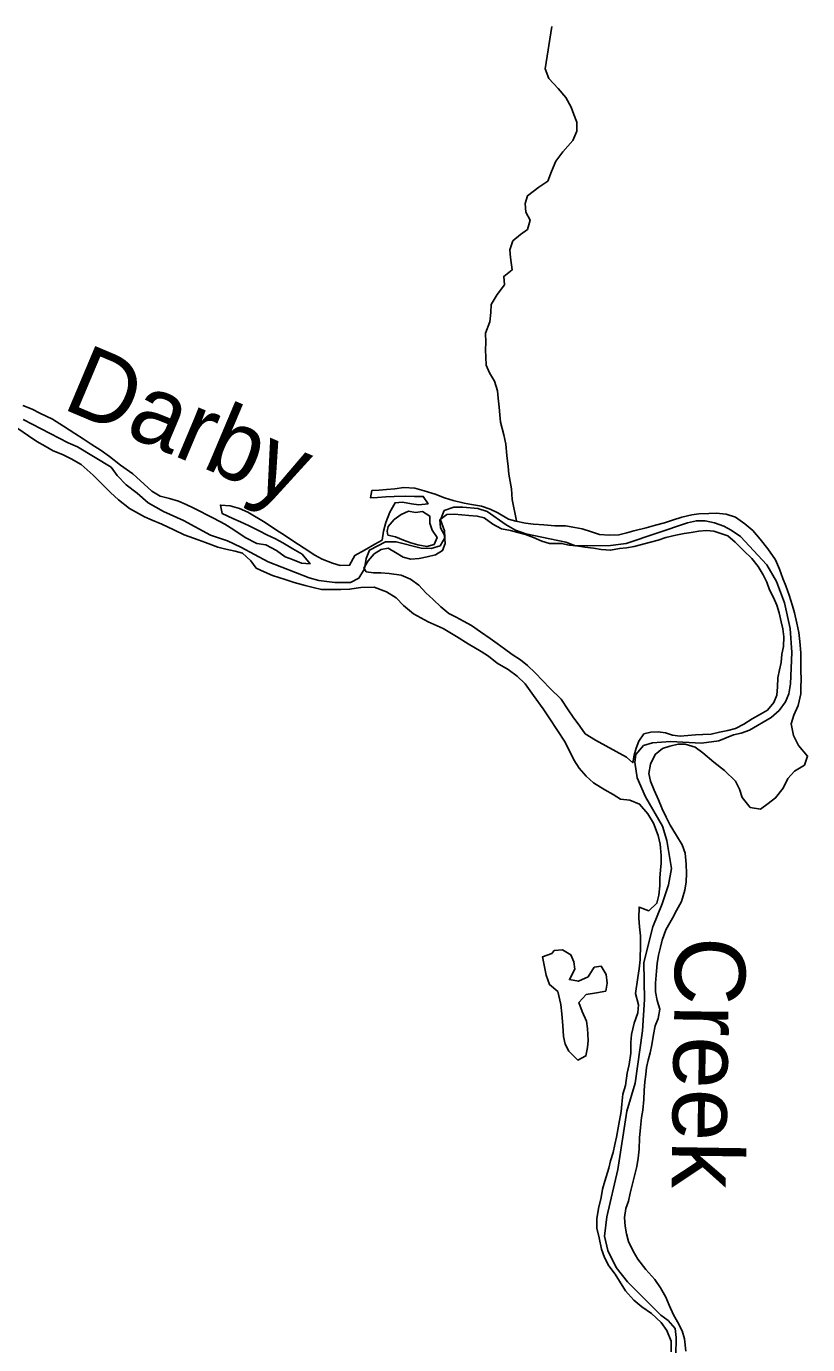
# Model space of a CAD drawing. Extents: x 1643459 to 2064572, y 425441 to 780708.
# Drawn here: x 1783029 to 1788572, y 645736 to 655087 of the extents above; entities that cross this region are included whole.
import ezdxf

# ---------------------------------------------------------------- set-up
doc = ezdxf.new("R2010")
doc.units = 0
for name, color, linetype in [('GM_X_City_Street', 7, 'Continuous'), ('GM_X_State_Shield', 7, 'Continuous'), ('GM_X_Township_Subdivision_Text', 7, 'Continuous'), ('GM_X_Unincorporated_Text', 7, 'Continuous'), ('GM_X_US_Route', 7, 'Continuous')]:
    doc.layers.add(name, color=color, linetype=linetype)

msp = doc.modelspace()

# ---------------------------------------------------------------- linework, layer by layer
at = {"layer": 'GM_X_City_Street'}
for points in [[(1783007.1, 652297.2), (1783324.7, 652133.4), (1783392.7, 652103.1), (1783630.3, 651959.8), (1783672, 651901.5), (1783735.8, 651835.1), (1783815.1, 651775.3), (1783893.4, 651706.2), (1784001.2, 651645.6), (1784143.1, 651580.9), (1784334.8, 651477.8), (1784456.8, 651437.2), (1784550.7, 651392.7), (1784744.4, 651289.6), (1785036.2, 651174.1), (1785104.1, 651155.8), (1785218.2, 651141.2), (1785328.3, 651142.7), (1785386.5, 651172.4), (1785426.8, 651238.3), (1785439.1, 651312.3), (1785463.4, 651372.3), (1785577.8, 651429.8), (1785651.8, 651429.5), (1785829.8, 651386.6), (1785899.8, 651382.2), (1785964, 651401.9), (1785998.3, 651457.8), (1785994.5, 651507.9), (1785966.8, 651586.2), (1785993.1, 651652.1), (1786061.3, 651675.8), (1786125.3, 651677.5), (1786231.4, 651667), (1786297.4, 651646.6), (1786433.1, 651549.9), (1786499, 651513.5), (1786572.9, 651487.1), (1786856.9, 651427.7), (1786924.9, 651401.4), (1787173.1, 651404.2), (1787283.3, 651419.7), (1787720.3, 651565.8), (1787782.4, 651579.5), (1787844.5, 651579.2), (1787910.5, 651564.9), (1787976.4, 651542.5), (1788028.4, 651514.2), (1788096.2, 651467.9), (1788281.5, 651266.7), (1788351.1, 651148.3), (1788408.5, 650997.8), (1788447.8, 650815.4), (1788459, 650645.2), (1788450.1, 650423), (1788437.8, 650353), (1788413.5, 650295), (1788369.2, 650235.2), (1788312.9, 650183.4), (1788158.4, 650094), (1788100.2, 650072.3), (1788046.1, 650060.5), (1787941.9, 650019), (1787819.7, 650001.5), (1787597.5, 650014.6), (1787471.4, 650005.2), (1787407.2, 649985.5), (1787352.9, 649921.7), (1787346.7, 649867.6), (1787362.2, 649757.4), (1787421.7, 649621), (1787542.9, 649414.2), (1787572.5, 649311.9), (1787605.7, 649113.6), (1787585.1, 648997.5), (1787540.5, 648861.6), (1787473.8, 648699.7), (1787408.6, 648445.8), (1787413.5, 648183.5), (1787400.5, 647961.3), (1787348.9, 647591.1), (1787290, 647393.2), (1787226.1, 646979), (1787146.6, 646643), (1787130, 646505), (1787153.6, 646404.7), (1787213.1, 646284.3), (1787292.8, 646181.8), (1787529.1, 645945.3), (1787581.9, 645906.2), (1787631.7, 645849.9), (1787639.4, 645787.8), (1787636.8, 645659.6)], [(1787636.8, 645659.6), (1787639.4, 645787.8), (1787631.7, 645849.9), (1787581.9, 645906.2), (1787529.1, 645945.3), (1787292.8, 646181.8), (1787213.1, 646284.3), (1787153.6, 646404.7), (1787130, 646505), (1787146.6, 646643), (1787226.1, 646979), (1787290, 647393.2), (1787348.9, 647591.1), (1787400.5, 647961.3), (1787413.5, 648183.5), (1787408.6, 648445.8), (1787473.8, 648699.7), (1787540.5, 648861.6), (1787585.1, 648997.5), (1787605.7, 649113.6), (1787572.5, 649311.9), (1787542.9, 649414.2), (1787421.7, 649621), (1787362.2, 649757.4), (1787346.7, 649867.6), (1787352.9, 649921.7), (1787407.2, 649985.5), (1787471.4, 650005.2), (1787597.5, 650014.6), (1787819.7, 650001.5), (1787941.9, 650019), (1788046.1, 650060.5), (1788100.2, 650072.3), (1788158.4, 650094), (1788312.9, 650183.4), (1788369.2, 650235.2), (1788413.5, 650295), (1788437.8, 650353), (1788450.1, 650423), (1788459, 650645.2), (1788447.8, 650815.4), (1788408.5, 650997.8), (1788351.1, 651148.3), (1788281.5, 651266.7), (1788096.2, 651467.9), (1788028.4, 651514.2), (1787976.4, 651542.5), (1787910.5, 651564.9), (1787844.5, 651579.2), (1787782.4, 651579.5), (1787720.3, 651565.8), (1787283.3, 651419.7), (1787173.1, 651404.2), (1786924.9, 651401.4), (1786856.9, 651427.7), (1786572.9, 651487.1), (1786499, 651513.5), (1786433.1, 651549.9), (1786297.4, 651646.6), (1786231.4, 651667), (1786125.3, 651677.5), (1786061.3, 651675.8), (1785993.1, 651652.1), (1785966.8, 651586.2), (1785994.5, 651507.9), (1785998.3, 651457.8), (1785964, 651401.9), (1785899.8, 651382.2), (1785829.8, 651386.6), (1785651.8, 651429.5), (1785577.8, 651429.8), (1785463.4, 651372.3), (1785439.1, 651312.3), (1785426.8, 651238.3), (1785386.5, 651172.4), (1785328.3, 651142.7), (1785218.2, 651141.2), (1785104.1, 651155.8), (1785036.2, 651174.1), (1784744.4, 651289.6), (1784550.7, 651392.7), (1784456.8, 651437.2), (1784334.8, 651477.8), (1784143.1, 651580.9), (1784001.2, 651645.6), (1783893.4, 651706.2), (1783815.1, 651775.3), (1783735.8, 651835.1), (1783672, 651901.5), (1783630.3, 651959.8), (1783392.7, 652103.1), (1783324.7, 652133.4), (1783007.1, 652297.2)]]:
    msp.add_lwpolyline(points, dxfattribs=at)
at = {"layer": 'GM_X_Township_Subdivision_Text'}
for points in [[(1786755.9, 648510.2), (1786689.7, 648486.5), (1786716.9, 648357.4)], [(1786716.9, 648357.4), (1786740.9, 648290.1), (1786798.7, 648239.8), (1786820.4, 648149.5), (1786828.1, 648081.4), (1786833.7, 647999.3), (1786839.4, 647921.2), (1786851.2, 647867.1), (1786877, 647816.9), (1786940.8, 647754.5), (1786999, 647784.3), (1787009.2, 647844.3), (1787013.4, 647894.3), (1787009.8, 647978.5), (1787002, 648030.6), (1786972.3, 648098.8), (1786948.5, 648162.9), (1787000.8, 648218.8), (1787072.9, 648230.4), (1787139.1, 648244.1), (1787149.3, 648300.2), (1787141.6, 648362.2), (1787107.8, 648420.5), (1787057.7, 648412.7), (1787013.4, 648344.8), (1786945.2, 648313.1), (1786881.2, 648325.4), (1786919.5, 648399.4), (1786911.7, 648451.4), (1786891.9, 648501.6), (1786832, 648535.9), (1786774, 648532.2), (1786755.9, 648510.2)]]:
    msp.add_lwpolyline(points, dxfattribs=at)
at = {"layer": 'GM_X_Unincorporated_Text'}
msp.add_line((1785588.7, 651505.1), (1785592.7, 651477), dxfattribs=at)
for points in [[(1784918.7, 651438.3), (1784860.9, 651476.6), (1784803, 651512.9), (1784723.1, 651567.4), (1784599.3, 651640.1), (1784541.4, 651666.4), (1784475.4, 651686.7), (1784405.4, 651691.1), (1784419.1, 651630.9), (1784493, 651596.5), (1784547, 651572.2), (1784608.9, 651543.9), (1784680.8, 651509.5), (1784734.8, 651481.2), (1784796.7, 651450.9), (1784848.6, 651422.6), (1784920.5, 651380.2), (1784986.4, 651341.9), (1785042.2, 651275.5), (1784980.1, 651279.8), (1784916.2, 651306.2), (1784864.2, 651324.4), (1784802.3, 651368.8), (1784728.5, 651409.2), (1784664.4, 651417.5), (1784580.5, 651462), (1784500.7, 651516.4), (1784436.8, 651554.8), (1784356.9, 651599.2), (1784217.1, 651669.9), (1784163.2, 651694.2), (1784107.2, 651718.5), (1784043.2, 651738.8), (1783979.2, 651753.2), (1783919.3, 651789.5), (1783863.5, 651839.8), (1783783.7, 651912.3), (1783697.9, 651974.8), (1783618.1, 652035.2), (1783560.3, 652077.6), (1783488.4, 652124), (1783432.5, 652160.3), (1783372.6, 652198.6), (1783292.8, 652251.1), (1783214.9, 652301.5), (1783125, 652344), (1783069.1, 652370.3), (1783003.1, 652396.6)], [(1782968.4, 652234.6), (1783044.2, 652182.2), (1783104.1, 652141.8), (1783162, 652109.5), (1783217.9, 652075.2), (1783285.9, 652050.8), (1783345.8, 652018.5), (1783417.7, 651978.1), (1783503.4, 651903.6), (1783625, 651780.9), (1783682.9, 651728.6), (1783760.7, 651666.1), (1783866.5, 651607.5), (1783922.5, 651583.2), (1783990.4, 651556.9), (1784074.3, 651516.4), (1784148.2, 651480), (1784248.2, 651443.5), (1784300.1, 651425.2), (1784386.1, 651392.8), (1784444.1, 651378.5), (1784510.1, 651364.2), (1784562, 651349.9), (1784621.9, 651295.6), (1784659.7, 651243.3), (1784715.6, 651217), (1784775.6, 651192.7), (1784865.5, 651162.2), (1784929.5, 651141.9), (1785007.5, 651121.5), (1785063.5, 651107.2), (1785123.5, 651092.9), (1785259.6, 651092.3), (1785321.6, 651094), (1785401.8, 651107.6), (1785495.9, 651109.2), (1785583.8, 651074.7), (1785651.7, 651032.3), (1785705.5, 650978), (1785775.3, 650919.6), (1785879.2, 650863.1), (1785985.1, 650816.5), (1786080.9, 650760), (1786162.8, 650707.5), (1786254.6, 650653), (1786308.5, 650618.7), (1786368.3, 650570.4), (1786446.2, 650526), (1786510.1, 650477.6), (1786567.9, 650423.3), (1786625.6, 650340.9)], [(1788163.6, 649546.7), (1788237.6, 649534.3), (1788291.8, 649574.1), (1788344.1, 649613.9), (1788398.4, 649683.7), (1788430.7, 649751.7), (1788479, 649803.5), (1788549.2, 649847.2), (1788571.5, 649911.2), (1788507.8, 649985.5), (1788470.1, 650057.8), (1788454.4, 650140), (1788472.7, 650202), (1788505, 650269.9), (1788523.4, 650351.9), (1788523.6, 650401.9), (1788525.8, 650452), (1788524.1, 650520.1), (1788524.4, 650578.1), (1788522.6, 650642.2), (1788517, 650722.3), (1788509.3, 650786.4), (1788495.5, 650854.6), (1788477.8, 650926.7), (1788464, 650976.9), (1788440.3, 651051.1), (1788416.6, 651119.2), (1788394.8, 651169.4), (1788371.1, 651235.6), (1788343.3, 651301.8), (1788289.6, 651380.2), (1788235.9, 651450.5), (1788182.1, 651510.8), (1788126.2, 651559.1), (1788060.4, 651605.5), (1787994.4, 651625.8), (1787922.4, 651634.2), (1787870.3, 651632.4), (1787800.2, 651628.8), (1787750.1, 651623), (1787680, 651605.3), (1787613.9, 651583.6), (1787555.7, 651565.9), (1787491.6, 651548.1), (1787425.4, 651530.4), (1787339.3, 651508.8), (1787289.2, 651495), (1787233.1, 651479.3), (1787163, 651477.6), (1787094.9, 651482), (1787037, 651502.3), (1786971, 651522.6), (1786919, 651532.9), (1786853, 651543.2), (1786778.9, 651543.5), (1786700.9, 651549.9), (1786626.8, 651556.3), (1786570.8, 651562.6), (1786500.8, 651576.9), (1786448.8, 651591.2), (1786372.9, 651635.6), (1786319, 651661.9), (1786257, 651684.2), (1786187, 651694.5), (1786135, 651704.8), (1786057, 651723.2), (1785995, 651741.5), (1785929.1, 651767.9), (1785851.1, 651792.3), (1785785.2, 651810.6), (1785707.1, 651815), (1785643, 651807.3), (1785582.9, 651801.5), (1785532.9, 651797.8), (1785478.8, 651794), (1785470.6, 651742), (1785520.6, 651743.8), (1785578.7, 651749.5), (1785638.8, 651751.2), (1785716.8, 651754.8), (1785782.9, 651752.5), (1785844.9, 651752.2), (1785878.8, 651700), (1785812.7, 651692.3), (1785760.7, 651700.6), (1785696.6, 651710.9), (1785644.6, 651707.1), (1785606.3, 651641.2), (1785579.9, 651567.3), (1785561.6, 651505.3), (1785553.4, 651443.3), (1785501.2, 651413.5), (1785426.9, 651371.8), (1785358.7, 651334.1), (1785322.4, 651264.2), (1785254.3, 651262.5), (1785200.3, 651278.8), (1785126.4, 651307.2), (1785074.5, 651335.4), (1785000.6, 651385.8), (1784918.7, 651438.3)], [(1785592.7, 651477), (1785646.7, 651465), (1785704.8, 651443), (1785756.8, 651423), (1785806.8, 651409), (1785868.9, 651396.9), (1785920.9, 651411), (1785942.9, 651461), (1785908.9, 651513.1), (1785890.9, 651563.1), (1785890.9, 651613.2), (1785838.9, 651645.2), (1785788.8, 651639.2), (1785738.8, 651647.2), (1785688.8, 651623.2), (1785638.7, 651589.2), (1785596.7, 651539.1), (1785588.7, 651505.1)], [(1786515.3, 651497.1), (1786463.3, 651511.1), (1786399.3, 651523.1), (1786339.2, 651555.1), (1786277.2, 651601.2), (1786227.1, 651613.2), (1786169.1, 651617.2), (1786119.1, 651621.2), (1786065, 651627.2), (1786013, 651625.2), (1785963, 651587.2), (1785967, 651529.1), (1785995, 651477), (1785999, 651419), (1785981, 651368.9), (1785930.9, 651338.9), (1785872.9, 651324.9), (1785814.9, 651312.9), (1785756.8, 651306.8), (1785702.8, 651320.9), (1785648.7, 651354.9), (1785596.7, 651384.9), (1785546.7, 651376.9), (1785496.6, 651344.9), (1785452.6, 651294.8), (1785422.6, 651242.8), (1785438.6, 651216.8)], [(1787285.3, 649902.6), (1787331.9, 649863.4), (1787341.9, 649917.5), (1787354, 649967.5), (1787374, 650017.6), (1787410, 650069.6), (1787460, 650079.6), (1787512.1, 650081.6), (1787562.1, 650075.6), (1787612.1, 650059.6), (1787668.2, 650051.6), (1787722.2, 650055.6), (1787776.2, 650061.6), (1787828.3, 650063.6), (1787886.3, 650065.6), (1787946.4, 650079.6), (1788006.4, 650091.7), (1788060.5, 650105.7), (1788118.5, 650137.7), (1788178.5, 650175.7), (1788236.6, 650207.8), (1788286.6, 650235.8), (1788332.6, 650289.9), (1788352.7, 650341.9), (1788358.7, 650402), (1788360.7, 650466), (1788372.7, 650522.1), (1788382.7, 650574.1), (1788388.7, 650634.2), (1788400.7, 650688.3), (1788402.7, 650756.3), (1788394.7, 650812.4), (1788384.7, 650862.4), (1788370.7, 650926.5), (1788352.6, 650980.5), (1788328.6, 651036.6), (1788300.6, 651090.7), (1788282.6, 651144.7), (1788256.6, 651196.8), (1788220.5, 651254.8), (1788176.5, 651312.9), (1788116.5, 651368.9), (1788056.4, 651429), (1788006.4, 651473), (1787906.3, 651505.1), (1787854.3, 651511.1), (1787800.3, 651507.1), (1787746.2, 651497.1), (1787696.2, 651489.1), (1787636.1, 651477), (1787566.1, 651461), (1787512.1, 651443), (1787456, 651429), (1787339.9, 651397), (1787285.9, 651386.9), (1787235.9, 651382.9), (1787173.8, 651370.9), (1787107.8, 651374.9), (1787051.7, 651384.9), (1786989.7, 651392.9), (1786931.6, 651403), (1786879.6, 651407), (1786825.6, 651419), (1786739.5, 651419), (1786685.5, 651435), (1786627.4, 651461), (1786569.4, 651483), (1786515.3, 651497.1)], [(1785438.6, 651216.8), (1785490.6, 651210.8), (1785542.7, 651210.8), (1785602.7, 651206.8), (1785686.8, 651194.8), (1785754.8, 651166.7), (1785812.8, 651122.7), (1785862.9, 651068.6), (1785914.9, 651020.6), (1785969, 650968.5), (1786027, 650922.5), (1786077, 650896.4), (1786129.1, 650868.4), (1786187.1, 650836.4), (1786251.2, 650792.3), (1786319.2, 650744.3), (1786369.2, 650710.2), (1786421.3, 650672.2), (1786475.3, 650632.2), (1786533.4, 650594.1), (1786583.4, 650554.1), (1786639.4, 650502), (1786693.5, 650444), (1786741.5, 650391.9), (1786823.6, 650313.8), (1786871.6, 650239.8), (1786907.6, 650185.7), (1786955.7, 650123.7), (1786993.7, 650067.6), (1787065.7, 650023.6), (1787285.3, 649902.6)], [(1786625.6, 650340.9), (1786695.3, 650246.5), (1786743, 650174.2), (1786792.7, 650099.8), (1786850.4, 650009.5), (1786911.9, 649885), (1786951.7, 649824.8), (1786999.5, 649768.5), (1787051.3, 649720.2), (1787133.2, 649671.7), (1787191.1, 649637.4), (1787243, 649605.1), (1787309, 649598.8), (1787379, 649568.5), (1787438.7, 649500.1), (1787478.5, 649433.8), (1787512.1, 649347.6), (1787525.9, 649285.4), (1787531.6, 649205.3), (1787531.3, 649151.3), (1787527.1, 649101.2), (1787522.9, 649047.2), (1787522.6, 648991.1), (1787516.3, 648925.1), (1787502.1, 648867.1), (1787445.8, 648813.3), (1787375.8, 648839.7), (1787373.5, 648761.6), (1787379.2, 648699.5), (1787385, 648635.4), (1787386.7, 648571.3), (1787384.2, 648465.2), (1787375.9, 648401.2), (1787365.7, 648339.2), (1787351.2, 648227.1), (1787370.9, 648146.9), (1787366.6, 648088.9), (1787340.3, 648016.9), (1787321.9, 647936.9), (1787317.7, 647878.9), (1787317.3, 647802.8), (1787305, 647722.8), (1787290.7, 647660.8), (1787278.3, 647574.7), (1787260, 647512.8), (1787253.7, 647440.7), (1787249.5, 647390.7), (1787231.1, 647300.7), (1787214.7, 647208.6), (1787204.5, 647156.6), (1787192.2, 647098.6), (1787171.9, 647040.7), (1787161.7, 646988.7), (1787133.3, 646894.7), (1787117, 646838.7), (1787106.7, 646780.7), (1787088.4, 646700.7), (1787076.1, 646628.7), (1787075.8, 646562.6), (1787091.5, 646494.4), (1787109.2, 646414.3), (1787130.9, 646354.1), (1787160.7, 646293.9), (1787206.5, 646235.6), (1787236.3, 646185.4), (1787280, 646117.1), (1787337.8, 646050.8), (1787395.7, 646004.5), (1787463.5, 645956.1), (1787533.3, 645893.7), (1787573.1, 645835.4), (1787602.8, 645761.2), (1787604.5, 645685.1)], [(1787706.6, 645688.6), (1787697, 645776.8), (1787681.2, 645834.9), (1787649.4, 645897.1), (1787619.6, 645947.3), (1787589.9, 646015.5), (1787566.1, 646071.7), (1787528.4, 646140), (1787486.6, 646198.2), (1787424.8, 646268.6), (1787367.1, 646343), (1787333.3, 646399.2), (1787301.6, 646467.4), (1787285.8, 646521.5), (1787278, 646575.7), (1787272.3, 646637.7), (1787280.6, 646701.8), (1787300.8, 646753.7), (1787313.1, 646809.7), (1787327.3, 646867.7), (1787359.9, 646999.7), (1787370.2, 647059.7), (1787376.5, 647121.8), (1787378.8, 647203.8), (1787385.1, 647275.9), (1787393.4, 647347.9), (1787401.7, 647400), (1787410, 647476), (1787412.3, 647538.1), (1787416.5, 647600.1), (1787422.8, 647652.1), (1787429, 647702.2), (1787441.2, 647754.2), (1787455.5, 647806.2), (1787465.7, 647862.2), (1787478.1, 647936.2), (1787490.3, 647996.2), (1787510.6, 648048.2), (1787522.9, 648116.2), (1787503.1, 648176.3), (1787491.4, 648238.4), (1787491.6, 648300.5), (1787500, 648384.6), (1787504.2, 648438.6), (1787512.5, 648498.6), (1787526.8, 648554.6), (1787539, 648604.6), (1787565.3, 648678.6), (1787611.7, 648760.5), (1787642, 648814.4), (1787676.3, 648880.3), (1787700.7, 648960.3), (1787708.9, 649018.3), (1787713.2, 649078.3), (1787709.4, 649144.4), (1787701.8, 649222.5), (1787682, 649280.7), (1787642.3, 649347), (1787596.5, 649421.3), (1787566.8, 649477.5), (1787539, 649535.7), (1787513.2, 649599.8), (1787483.5, 649668.1), (1787457.8, 649732.3), (1787444, 649786.4), (1787456.3, 649852.4), (1787490.6, 649922.3), (1787540.8, 649964.1), (1787592.9, 649981.9), (1787653.1, 649995.6), (1787703.1, 649995.4), (1787773.1, 649973), (1787829, 649934.7), (1787906.7, 649868.3), (1787980.6, 649807.9), (1788060.3, 649733.4), (1788088.1, 649677.2), (1788107.8, 649617), (1788163.6, 649546.7)]]:
    msp.add_lwpolyline(points, dxfattribs=at)
at = {"layer": 'GM_X_US_Route'}
msp.add_lwpolyline([(1786756.4, 655086.7), (1786708.8, 654785.8), (1786734.6, 654717.5), (1786802.3, 654647.1), (1786856.1, 654582.8), (1786893.8, 654514.5), (1786913.6, 654462.4), (1786933.4, 654408.2), (1786935.1, 654344.1), (1786904.8, 654276.2), (1786834.4, 654196.4), (1786784.1, 654130.6), (1786753.7, 654056.6), (1786729.4, 653988.7), (1786665.2, 653946.9), (1786584.8, 653885.2), (1786566.6, 653831.2), (1786572.3, 653769.2), (1786602.1, 653710.9), (1786583.8, 653646.9), (1786533.6, 653611.1), (1786479.3, 653565.3), (1786459.1, 653501.4), (1786462.8, 653447.3), (1786474.5, 653359.1), (1786416.2, 653313.3), (1786419.9, 653253.3), (1786369.6, 653185.4), (1786327.3, 653113.5), (1786325, 653057.5), (1786316.7, 652991.4), (1786286.3, 652911.5), (1786288.1, 652845.4), (1786285.8, 652791.3), (1786287.6, 652741.3), (1786291.4, 652683.2), (1786315.2, 652629), (1786350.9, 652570.8), (1786370.7, 652502.6), (1786376.4, 652450.5), (1786384.2, 652386.4), (1786387.9, 652330.3), (1786393.7, 652280.2), (1786415.4, 652190), (1786431.1, 652123.9), (1786436.8, 652043.8), (1786446.4, 651965.6), (1786452.2, 651909.5), (1786462, 651859.4), (1786471.8, 651805.3), (1786475.4, 651731.2), (1786505.3, 651579.1)], dxfattribs=at)

# ---------------------------------------------------------------- texts
at = {"layer": 'GM_X_State_Shield'}
for s, height, rotation, p in [('Darby', 499.99, 337.11373, (1783272.6, 652380)), ('Creek', 499.96, 269.11565, (1787633.4, 648631.1))]:
    msp.add_text(s, height=height, rotation=rotation, dxfattribs=at).set_placement(p)

doc.saveas('drawing.dxf')
